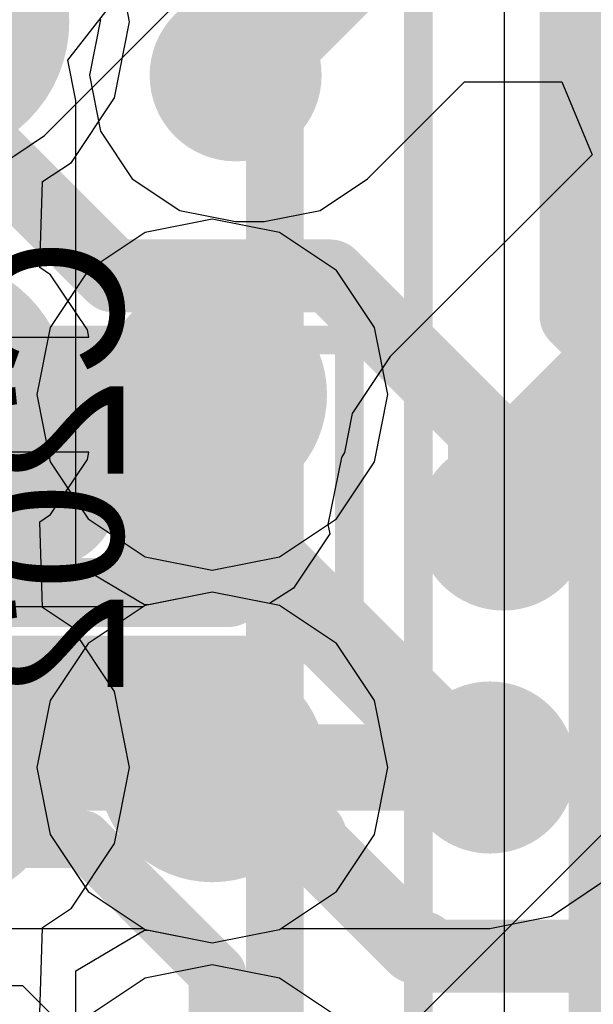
# Model space of a CAD drawing. Header units: millimetres. Extents: x -2 to 68, y -2 to 27.4.
# Tile 492 of 594: x 56.1 to 57.1, y 12.8 to 14.5. Entities that reach past the tile are written whole.
import ezdxf

# ---------------------------------------------------------------- set-up
doc = ezdxf.new("R2010")
doc.units = ezdxf.units.MM
for name, color, linetype in [('BottomLayer', 5, 'Continuous'), ('BottomPaste', 16, 'Continuous'), ('BottomSolder', 6, 'Continuous'), ('DrillGuide', 244, 'Continuous'), ('Mechanical10', 56, 'Continuous'), ('Mechanical13', 56, 'Continuous'), ('Mechanical15', 56, 'Continuous'), ('Mechanical17', 56, 'Continuous'), ('Mechanical6', 56, 'Continuous'), ('MidLayer1', 16, 'Continuous'), ('MidLayer2', 76, 'Continuous'), ('MidLayer3', 90, 'Continuous'), ('MidLayer4', 156, 'Continuous'), ('MidLayer5', 130, 'Continuous'), ('MidLayer6', 216, 'Continuous'), ('MidLayer7', 6, 'Continuous'), ('MidLayer8', 54, 'Continuous'), ('MultiLayer', 9, 'Continuous'), ('TopLayer', 1, 'Continuous'), ('TopSolder', 216, 'Continuous'), ('ViaHoleLayer', 16, 'Continuous')]:
    doc.layers.add(name, color=color, linetype=linetype)

# ---------------------------------------------------------------- blocks, each defined once
blk = doc.blocks.new('MT53D512M32D2DS_053_WT_D_F_________1_168')
at = {"layer": 'Mechanical13', "const_width": 0.0999998}
blk.add_lwpolyline([(-4.99999762, 7.250000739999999), (-4.99999762, -7.250000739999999)], dxfattribs=at)
at = {"layer": 'Mechanical15', "const_width": 0.0499999}
blk.add_lwpolyline([(-5.24999966, 7.50000024), (-5.24999966, -7.50000024)], dxfattribs=at)
at = {"layer": 'TopSolder', "const_width": 0.24159972}
for points in [[(-4.52079868, 2.9250005, 1), (-4.27919896, 2.9250005, 1)], [(-4.52079868, 2.27499926, 1), (-4.27919896, 2.27499926, 1)], [(-4.52079868, 1.62500056, 1), (-4.27919896, 1.62500056, 1)], [(-4.52079868, 0.9749993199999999, 1), (-4.27919896, 0.9749993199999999, 1)]]:
    blk.add_lwpolyline(points, format="xyb", close=True, dxfattribs=at)
blk = doc.blocks.new('CAP_0201_B_208')
at = {"layer": 'BottomLayer', "const_width": 0.08059928}
for points in [[(-0.3896995, 0.08940038, 1), (-0.30910022, 0.08940038, 1)], [(-0.24090122, 0.08940038, 1), (-0.16030194, 0.08940038, 1)], [(0.16030194, 0.08940038, 1), (0.24090122, 0.08940038, 1)], [(0.30910022, 0.08940038, 1), (0.3896995, 0.08940038, 1)], [(-0.3896995, -0.08940038, 1), (-0.30910022, -0.08940038, 1)], [(-0.24090122, -0.08940038, 1), (-0.16030194, -0.08940038, 1)], [(0.16030194, -0.08940038, 1), (0.24090122, -0.08940038, 1)], [(0.30910022, -0.08940038, 1), (0.3896995, -0.08940038, 1)]]:
    blk.add_lwpolyline(points, format="xyb", close=True, dxfattribs=at)
at = {"layer": 'BottomLayer'}
for points in [[(-0.20060158, 0.16999966), (-0.34939986, 0.16999966), (-0.20060158, -0.16999966), (-0.34939986, -0.16999966)], [(0.20060158, -0.16999966), (0.34939986, -0.16999966), (0.20060158, 0.16999966), (0.34939986, 0.16999966)], [(-0.1200023, 0.08940038), (-0.4299991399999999, 0.08940038), (-0.1200023, -0.08940038), (-0.4299991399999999, -0.08940038)], [(0.1200023, -0.08940038), (0.4299991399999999, -0.08940038), (0.1200023, 0.08940038), (0.4299991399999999, 0.08940038)]]:
    blk.add_solid(points, dxfattribs=at)
at = {"layer": 'BottomPaste', "const_width": 0.08059928}
for points in [[(-0.3896995, 0.08940038, 1), (-0.30910022, 0.08940038, 1)], [(-0.24090122, 0.08940038, 1), (-0.16030194, 0.08940038, 1)], [(0.16030194, 0.08940038, 1), (0.24090122, 0.08940038, 1)], [(0.30910022, 0.08940038, 1), (0.3896995, 0.08940038, 1)], [(-0.3896995, -0.08940038, 1), (-0.30910022, -0.08940038, 1)], [(-0.24090122, -0.08940038, 1), (-0.16030194, -0.08940038, 1)], [(0.16030194, -0.08940038, 1), (0.24090122, -0.08940038, 1)], [(0.30910022, -0.08940038, 1), (0.3896995, -0.08940038, 1)]]:
    blk.add_lwpolyline(points, format="xyb", close=True, dxfattribs=at)
at = {"layer": 'BottomPaste'}
for points in [[(-0.20060158, 0.16999966), (-0.34939986, 0.16999966), (-0.20060158, -0.16999966), (-0.34939986, -0.16999966)], [(0.20060158, -0.16999966), (0.34939986, -0.16999966), (0.20060158, 0.16999966), (0.34939986, 0.16999966)], [(-0.1200023, 0.08940038), (-0.4299991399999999, 0.08940038), (-0.1200023, -0.08940038), (-0.4299991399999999, -0.08940038)], [(0.1200023, -0.08940038), (0.4299991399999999, -0.08940038), (0.1200023, 0.08940038), (0.4299991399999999, 0.08940038)]]:
    blk.add_solid(points, dxfattribs=at)
at = {"layer": 'BottomSolder', "const_width": 0.08059928}
for points in [[(-0.3896995, 0.08940038, 1), (-0.30910022, 0.08940038, 1)], [(-0.24090122, 0.08940038, 1), (-0.16030194, 0.08940038, 1)], [(0.16030194, 0.08940038, 1), (0.24090122, 0.08940038, 1)], [(0.30910022, 0.08940038, 1), (0.3896995, 0.08940038, 1)], [(-0.3896995, -0.08940038, 1), (-0.30910022, -0.08940038, 1)], [(-0.24090122, -0.08940038, 1), (-0.16030194, -0.08940038, 1)], [(0.16030194, -0.08940038, 1), (0.24090122, -0.08940038, 1)], [(0.30910022, -0.08940038, 1), (0.3896995, -0.08940038, 1)]]:
    blk.add_lwpolyline(points, format="xyb", close=True, dxfattribs=at)
at = {"layer": 'BottomSolder'}
for points in [[(-0.20060158, 0.16999966), (-0.34939986, 0.16999966), (-0.20060158, -0.16999966), (-0.34939986, -0.16999966)], [(0.20060158, -0.16999966), (0.34939986, -0.16999966), (0.20060158, 0.16999966), (0.34939986, 0.16999966)], [(-0.1200023, 0.08940038), (-0.4299991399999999, 0.08940038), (-0.1200023, -0.08940038), (-0.4299991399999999, -0.08940038)], [(0.1200023, -0.08940038), (0.4299991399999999, -0.08940038), (0.1200023, 0.08940038), (0.4299991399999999, 0.08940038)]]:
    blk.add_solid(points, dxfattribs=at)
at = {"layer": 'Mechanical10', "const_width": 0.11999976}
for points in [[(-0.31999936, 0.16999966), (0.31999936, 0.16999966)], [(-0.31999936, -0.16999966), (-0.31999936, 0.16999966)], [(0.31999936, -0.16999966), (0.31999936, 0.16999966)], [(-0.31999936, -0.16999966), (0.31999936, -0.16999966)]]:
    blk.add_lwpolyline(points, dxfattribs=at)
at = {"layer": 'Mechanical10', "const_width": 0.05999988}
for points in [[(-0.3499993, 0.16999966, 1), (-0.28999942, 0.16999966, 1)], [(-0.3499993, 0.16999966, 1), (-0.28999942, 0.16999966, 1)], [(0.28999942, 0.16999966, 1), (0.3499993, 0.16999966, 1)], [(0.28999942, 0.16999966, 1), (0.3499993, 0.16999966, 1)], [(-0.3499993, -0.16999966, 1), (-0.28999942, -0.16999966, 1)], [(-0.3499993, -0.16999966, 1), (-0.28999942, -0.16999966, 1)], [(0.28999942, -0.16999966, 1), (0.3499993, -0.16999966, 1)], [(0.28999942, -0.16999966, 1), (0.3499993, -0.16999966, 1)]]:
    blk.add_lwpolyline(points, format="xyb", close=True, dxfattribs=at)
at = {"layer": 'Mechanical6', "const_width": 0.0499999}
for points in [[(-0.5299989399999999, -0.26999946), (-0.5299989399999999, 0.26999946)], [(-0.5299989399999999, 0.26999946), (0.5299989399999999, 0.26999946)], [(0.5299989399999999, -0.26999946), (0.5299989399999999, 0.26999946)], [(0, -0.135001), (0, 0.135001)], [(-0.135001, 0), (0.135001, 0)], [(-0.5299989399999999, -0.26999946), (0.5299989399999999, -0.26999946)]]:
    blk.add_lwpolyline(points, dxfattribs=at)
at = {"layer": 'Mechanical6'}
for points, const_width in [([(-0.54249828, 0.26999946, 1), (-0.5174996, 0.26999946, 1)], 0.02499868), ([(-0.54249828, 0.26999946, 1), (-0.5174996, 0.26999946, 1)], 0.02499868), ([(0.5174996, 0.26999946, 1), (0.54249828, 0.26999946, 1)], 0.02499868), ([(0.5174996, 0.26999946, 1), (0.54249828, 0.26999946, 1)], 0.02499868), ([(-0.01249934, 0.135001, 1), (0.01249934, 0.135001, 1)], 0.02499868), ([(0.10130028, 0, 1), (-0.10130028, 0, 1)], 0.0499999), ([(-0.14750034, 0, 1), (-0.12250166, 0, 1)], 0.02499868), ([(-0.11379962, 0, 1), (-0.08880094, 0, 1)], 0.02499868), ([(0.08880094, 0, 1), (0.11379962, 0, 1)], 0.02499868), ([(0.12250166, 0, 1), (0.14750034, 0, 1)], 0.02499868), ([(-0.01249934, -0.135001, 1), (0.01249934, -0.135001, 1)], 0.02499868), ([(-0.54249828, -0.26999946, 1), (-0.5174996, -0.26999946, 1)], 0.02499868), ([(-0.54249828, -0.26999946, 1), (-0.5174996, -0.26999946, 1)], 0.02499868), ([(0.5174996, -0.26999946, 1), (0.54249828, -0.26999946, 1)], 0.02499868), ([(0.5174996, -0.26999946, 1), (0.54249828, -0.26999946, 1)], 0.02499868)]:
    blk.add_lwpolyline(points, format="xyb", close=True, dxfattribs=dict(at, const_width=const_width))

msp = doc.modelspace()

# ---------------------------------------------------------------- linework, layer by layer
at = {"layer": 'BottomLayer'}
for p, q in [((53.39999734, 12.84510512), (56.06010885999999, 12.84510512)), ((56.06010885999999, 12.84510512), (56.14510234, 12.7601091))]:
    msp.add_line(p, q, dxfattribs=at)
for points, const_width in [([(56.43161433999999, 14.43162976), (56.43161433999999, 14.91599252)], 0.127), ([(57.0251717, 14.01278122), (57.0251717, 14.91599252)], 0.127), ([(55.83805698, 14.4623155), (56.21835594, 14.08201654)], 0.127), ([(56.21835594, 14.08201654), (56.59660258, 14.08201654)], 0.127), ([(56.59660258, 14.08201654), (56.86547174, 13.81314738)], 0.127), ([(57.0251717, 14.01278122), (58.13795332, 12.8999996)], 0.127), ([(56.86547174, 13.6816846), (56.86547174, 13.81314738)], 0.127), ([(56.37500536, 13.68803206), (56.37500536, 13.70000054)], 0.1499997), ([(56.37500536, 13.68803206), (56.83802196, 13.22501546)], 0.1499997), ([(56.86547174, 13.6816846), (56.89857047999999, 13.64858586)], 0.127), ([(55.31889622, 13.35591944), (56.31203622, 13.35591944)], 0.127), ([(56.31203622, 13.35591944), (56.56149977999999, 13.10645588)], 0.127), ([(56.83802196, 13.22501546), (56.87499928, 13.22501546)], 0.1499997), ([(56.56149977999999, 13.0951605), (56.56149977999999, 13.10645588)], 0.127), ([(53.39999734, 13.10000174), (56.16568904, 13.10000174)], 0.0999998), ([(56.16568904, 13.10000174), (56.39999895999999, 12.86569182)], 0.0999998), ([(56.56149977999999, 13.0951605), (56.74514431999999, 12.91151596)], 0.127), ([(56.74514431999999, 12.91151596), (56.75643969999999, 12.91151596)], 0.127), ([(56.75643969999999, 12.91151596), (56.7719337, 12.89602196)], 0.127), ([(56.7719337, 12.89602196), (57.55487854, 12.89602196)], 0.127), ([(56.39999895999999, 11.82473378), (56.39999895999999, 12.86569182)], 0.0999998)]:
    msp.add_lwpolyline(points, dxfattribs=dict(at, const_width=const_width))
for points, const_width in [([(56.35661576, 14.43162976, 1), (56.50661291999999, 14.43162976, 1)], 0.1499997), ([(56.39986434, 14.43162976, 1), (56.46336434, 14.43162976, 1)], 0.0635), ([(56.18660594, 14.08201654, 1), (56.25010594, 14.08201654, 1)], 0.0635), ([(56.18660594, 14.08201654, 1), (56.25010594, 14.08201654, 1)], 0.0635), ([(56.56485258, 14.08201654, 1), (56.62835258, 14.08201654, 1)], 0.0635), ([(56.56485258, 14.08201654, 1), (56.62835258, 14.08201654, 1)], 0.0635), ([(56.99342169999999, 14.01278122, 1), (57.05692169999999, 14.01278122, 1)], 0.0635), ([(56.99342169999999, 14.01278122, 1), (57.05692169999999, 14.01278122, 1)], 0.0635), ([(56.83372174, 13.81314738, 1), (56.89722174, 13.81314738, 1)], 0.0635), ([(56.83372174, 13.81314738, 1), (56.89722174, 13.81314738, 1)], 0.0635), ([(56.8235719, 13.64858586, 1), (56.97356906, 13.64858586, 1)], 0.1499997), ([(56.33750479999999, 13.70000054, 1), (56.41250591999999, 13.70000054, 1)], 0.07499858), ([(56.33750479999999, 13.68803206, 1), (56.41250591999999, 13.68803206, 1)], 0.07499858), ([(56.33750479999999, 13.68803206, 1), (56.41250591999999, 13.68803206, 1)], 0.07499858), ([(56.83372174, 13.6816846, 1), (56.89722174, 13.6816846, 1)], 0.0635), ([(56.83372174, 13.6816846, 1), (56.89722174, 13.6816846, 1)], 0.0635), ([(56.86682048, 13.64858586, 1), (56.93032048, 13.64858586, 1)], 0.0635), ([(56.28028622, 13.35591944, 1), (56.34378622, 13.35591944, 1)], 0.0635), ([(56.28028622, 13.35591944, 1), (56.34378622, 13.35591944, 1)], 0.0635), ([(56.8000007, 13.22501546, 1), (56.94999786, 13.22501546, 1)], 0.1499997), ([(56.8005214, 13.22501546, 1), (56.87552251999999, 13.22501546, 1)], 0.07499858), ([(56.8005214, 13.22501546, 1), (56.87552251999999, 13.22501546, 1)], 0.07499858), ([(56.83749872, 13.22501546, 1), (56.91249983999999, 13.22501546, 1)], 0.07499858), ([(56.52974978, 13.10645588, 1), (56.59324978, 13.10645588, 1)], 0.0635), ([(56.52974978, 13.10645588, 1), (56.59324978, 13.10645588, 1)], 0.0635), ([(56.14069036, 13.10000174, 1), (56.19068772, 13.10000174, 1)], 0.0499999), ([(56.14069036, 13.10000174, 1), (56.19068772, 13.10000174, 1)], 0.0499999), ([(56.52974978, 13.0951605, 1), (56.59324978, 13.0951605, 1)], 0.0635), ([(56.52974978, 13.0951605, 1), (56.59324978, 13.0951605, 1)], 0.0635), ([(56.71339432, 12.91151596, 1), (56.77689432, 12.91151596, 1)], 0.0635), ([(56.71339432, 12.91151596, 1), (56.77689432, 12.91151596, 1)], 0.0635), ([(56.72468969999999, 12.91151596, 1), (56.78818969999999, 12.91151596, 1)], 0.0635), ([(56.72468969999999, 12.91151596, 1), (56.78818969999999, 12.91151596, 1)], 0.0635), ([(56.7401837, 12.89602196, 1), (56.80368369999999, 12.89602196, 1)], 0.0635), ([(56.7401837, 12.89602196, 1), (56.80368369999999, 12.89602196, 1)], 0.0635), ([(56.37500027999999, 12.86569182, 1), (56.42499763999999, 12.86569182, 1)], 0.0499999), ([(56.37500027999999, 12.86569182, 1), (56.42499763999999, 12.86569182, 1)], 0.0499999)]:
    msp.add_lwpolyline(points, format="xyb", close=True, dxfattribs=dict(at, const_width=const_width))
at = {"layer": 'DrillGuide'}
for points, const_width in [([(56.40661565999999, 14.43162976, 1), (56.45661302, 14.43162976, 1)], 0.0499999), ([(56.34099983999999, 13.87499638, 1), (56.44099963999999, 13.87499638, 1)], 0.0999998), ([(56.87357179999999, 13.64858586, 1), (56.92356915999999, 13.64858586, 1)], 0.0499999), ([(56.3409973, 13.22499514, 1), (56.4409971, 13.22499514, 1)], 0.0999998), ([(56.8500006, 13.22501546, 1), (56.89999796, 13.22501546, 1)], 0.0499999)]:
    msp.add_lwpolyline(points, format="xyb", close=True, dxfattribs=dict(at, const_width=const_width))
at = {"layer": 'MidLayer1'}
for p, q in [((56.0982622, 14.32673284), (56.36034447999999, 14.58881512)), ((56.00729717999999, 14.26595318), (56.0982622, 14.32673284)), ((56.39099719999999, 13.5308721), (56.27394383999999, 13.50758792)), ((56.50805056, 13.50758792), (56.39099719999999, 13.5308721)), ((56.2706393, 13.50538066), (55.89999996, 13.50538066)), ((56.27394383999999, 13.50758792), (56.2706393, 13.50538066)), ((56.60728581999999, 13.44128376), (56.50805056, 13.50758792)), ((56.67358998, 13.3420485), (56.60728581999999, 13.44128376)), ((56.69687416, 13.22499514), (56.67358998, 13.3420485)), ((56.67358998, 13.10794178), (56.69687416, 13.22499514)), ((56.60728581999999, 13.00870652), (56.67358998, 13.10794178)), ((56.50805056, 12.94240236), (56.60728581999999, 13.00870652)), ((55.89999996, 12.94460962), (56.2706393, 12.94460962)), ((56.2706393, 12.94460962), (56.27394383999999, 12.94240236)), ((56.27394383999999, 12.94240236), (56.39099719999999, 12.91911818)), ((56.39099719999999, 12.91911818), (56.50805056, 12.94240236))]:
    msp.add_line(p, q, dxfattribs=at)
for points, const_width in [([(56.29099994, 13.87499638, 1), (56.49099954, 13.87499638, 1)], 0.1999996), ([(56.35349918, 13.87499638, 1), (56.4285003, 13.87499638, 1)], 0.07499858), ([(56.2909974, 13.22499514, 1), (56.49099699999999, 13.22499514, 1)], 0.1999996), ([(56.35349664, 13.22499514, 1), (56.42849775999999, 13.22499514, 1)], 0.07499858)]:
    msp.add_lwpolyline(points, format="xyb", close=True, dxfattribs=dict(at, const_width=const_width))
at = {"layer": 'MidLayer1', "const_width": 0.1499997}
for points in [[(55.9000025, 13.87499638), (56.39099974, 13.87499638)], [(55.89999996, 13.22499514), (56.39099719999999, 13.22499514)]]:
    msp.add_lwpolyline(points, dxfattribs=at)
at = {"layer": 'MidLayer2'}
for p, q in [((56.39099719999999, 13.5308721), (56.27394383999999, 13.50758792)), ((56.50805056, 13.50758792), (56.39099719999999, 13.5308721)), ((56.27394383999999, 13.50758792), (56.17470857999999, 13.44128376)), ((56.60728581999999, 13.44128376), (56.50805056, 13.50758792)), ((56.17470857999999, 13.44128376), (56.10840441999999, 13.3420485)), ((56.67358998, 13.3420485), (56.60728581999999, 13.44128376)), ((56.10840441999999, 13.3420485), (56.08512023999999, 13.22499514)), ((56.69687416, 13.22499514), (56.67358998, 13.3420485)), ((56.08512023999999, 13.22499514), (56.10840441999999, 13.10794178)), ((56.67358998, 13.10794178), (56.69687416, 13.22499514)), ((56.10840441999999, 13.10794178), (56.17470857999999, 13.00870652)), ((56.60728581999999, 13.00870652), (56.67358998, 13.10794178)), ((56.17470857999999, 13.00870652), (56.27394383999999, 12.94240236)), ((56.50805056, 12.94240236), (56.60728581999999, 13.00870652)), ((56.27394383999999, 12.94240236), (56.39099719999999, 12.91911818)), ((56.39099719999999, 12.91911818), (56.50805056, 12.94240236))]:
    msp.add_line(p, q, dxfattribs=at)
at = {"layer": 'MidLayer2', "const_width": 0.1999996}
for points in [[(56.29099994, 13.87499638, 1), (56.49099954, 13.87499638, 1)], [(56.2909974, 13.22499514, 1), (56.49099699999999, 13.22499514, 1)]]:
    msp.add_lwpolyline(points, format="xyb", close=True, dxfattribs=at)
at = {"layer": 'MidLayer3'}
for p, q in [((56.89990906, 16.0716468), (56.89990906, 9.96453684)), ((56.39099719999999, 13.5308721), (56.27394383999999, 13.50758792)), ((56.50805056, 13.50758792), (56.39099719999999, 13.5308721)), ((56.27394383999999, 13.50758792), (56.17470857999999, 13.44128376)), ((56.60728581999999, 13.44128376), (56.50805056, 13.50758792)), ((56.17470857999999, 13.44128376), (56.10840441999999, 13.3420485)), ((56.67358998, 13.3420485), (56.60728581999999, 13.44128376)), ((56.10840441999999, 13.3420485), (56.08512023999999, 13.22499514)), ((56.69687416, 13.22499514), (56.67358998, 13.3420485)), ((56.08512023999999, 13.22499514), (56.10840441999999, 13.10794178)), ((56.67358998, 13.10794178), (56.69687416, 13.22499514)), ((56.10840441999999, 13.10794178), (56.17470857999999, 13.00870652)), ((56.60728581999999, 13.00870652), (56.67358998, 13.10794178)), ((56.17470857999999, 13.00870652), (56.27394383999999, 12.94240236)), ((56.50805056, 12.94240236), (56.60728581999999, 13.00870652)), ((56.27394383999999, 12.94240236), (56.39099719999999, 12.91911818)), ((56.39099719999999, 12.91911818), (56.50805056, 12.94240236))]:
    msp.add_line(p, q, dxfattribs=at)
at = {"layer": 'MidLayer3', "const_width": 0.0999998}
msp.add_lwpolyline([(57.06226839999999, 9.897285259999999), (57.06226839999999, 16.0716468)], dxfattribs=at)
at = {"layer": 'MidLayer3', "const_width": 0.1999996}
for points in [[(56.29099994, 13.87499638, 1), (56.49099954, 13.87499638, 1)], [(56.2909974, 13.22499514, 1), (56.49099699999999, 13.22499514, 1)]]:
    msp.add_lwpolyline(points, format="xyb", close=True, dxfattribs=at)
at = {"layer": 'MidLayer4'}
for p, q in [((56.19612077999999, 14.52917084), (56.17671772, 14.43162976)), ((56.17671772, 14.43162976), (56.19612077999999, 14.33408614)), ((56.66185263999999, 14.25139136), (56.8305823, 14.42011848)), ((56.8305823, 14.42011848), (57.00052354, 14.42011848)), ((57.00052354, 14.42011848), (57.05312694, 14.29311848)), ((56.19612077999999, 14.33408614), (56.25137594, 14.25139136)), ((57.05312694, 14.29311848), (56.70141313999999, 13.94140468)), ((56.25137594, 14.25139136), (56.33407072, 14.1961362)), ((56.5791604, 14.1961362), (56.66185263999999, 14.25139136)), ((56.33407072, 14.1961362), (56.43161433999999, 14.17673314)), ((56.48161424, 14.17673314), (56.5791604, 14.1961362)), ((56.43161433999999, 14.17673314), (56.48161424, 14.17673314)), ((56.70141313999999, 13.94140468), (56.63510897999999, 13.84216942)), ((56.63510897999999, 13.84216942), (56.6215403, 13.77396534)), ((56.6159777, 13.76563922), (56.59269098, 13.64858586)), ((56.6215403, 13.77396534), (56.6159777, 13.76563922)), ((56.59269098, 13.64858586), (56.59591169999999, 13.63239336)), ((56.59591169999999, 13.63239336), (56.53283842, 13.53767676)), ((56.39099719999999, 13.5308721), (56.27394383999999, 13.50758792)), ((56.49056012, 13.51106772), (56.39099719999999, 13.5308721)), ((56.53283842, 13.53767676), (56.49056012, 13.51106772)), ((56.27394383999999, 13.50758792), (56.17470857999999, 13.44128376)), ((56.17470857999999, 13.44128376), (56.10840441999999, 13.3420485)), ((56.10840441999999, 13.3420485), (56.08512023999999, 13.22499514)), ((56.08512023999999, 13.22499514), (56.10840441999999, 13.10794178)), ((56.10840441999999, 13.10794178), (56.17470857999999, 13.00870652)), ((56.98228888, 12.9659634), (57.07325136, 13.02674306)), ((56.17470857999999, 13.00870652), (56.27394383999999, 12.94240236)), ((56.87498912, 12.94461978), (56.98228888, 12.9659634)), ((56.27394383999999, 12.94240236), (56.39099719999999, 12.91911818)), ((56.39099719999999, 12.91911818), (56.50805056, 12.94240236)), ((56.50805056, 12.94240236), (56.51137033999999, 12.94461978)), ((56.51137033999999, 12.94461978), (56.87498912, 12.94461978))]:
    msp.add_line(p, q, dxfattribs=at)
for points, const_width in [([(56.48161424, 14.43162976), (56.72499958, 14.6750151)], 0.0999998), ([(56.43161433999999, 14.43162976), (56.48161424, 14.43162976)], 0.0999998), ([(56.91770175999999, 13.72511606), (57.35017232, 14.15758662)], 0.1999996), ([(56.1781325, 13.70228146), (56.35084741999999, 13.87499638)], 0.1499997), ([(56.35084741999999, 13.87499638), (56.39099974, 13.87499638)], 0.1499997), ([(56.91770175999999, 13.66771714), (56.91770175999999, 13.72511606)], 0.1999996), ([(55.89030986, 13.70228146), (56.1781325, 13.70228146)], 0.1499997), ([(56.89857047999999, 13.64858586), (56.91770175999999, 13.66771714)], 0.1999996), ([(56.39099719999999, 13.22499514), (56.39100736, 13.2250053)], 0.1499997), ([(56.39100736, 13.2250053), (56.87498912, 13.2250053)], 0.1499997), ([(56.87498912, 13.2250053), (56.87499928, 13.22501546)], 0.1499997)]:
    msp.add_lwpolyline(points, dxfattribs=dict(at, const_width=const_width))
for points, const_width in [([(56.35661576, 14.43162976, 1), (56.50661291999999, 14.43162976, 1)], 0.1499997), ([(56.40661565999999, 14.43162976, 1), (56.45661302, 14.43162976, 1)], 0.0499999), ([(56.45661556, 14.43162976, 1), (56.50661291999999, 14.43162976, 1)], 0.0499999), ([(56.45661556, 14.43162976, 1), (56.50661291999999, 14.43162976, 1)], 0.0499999), ([(56.29099994, 13.87499638, 1), (56.49099954, 13.87499638, 1)], 0.1999996), ([(56.31334686, 13.87499638, 1), (56.38834798, 13.87499638, 1)], 0.07499858), ([(56.31334686, 13.87499638, 1), (56.38834798, 13.87499638, 1)], 0.07499858), ([(56.35349918, 13.87499638, 1), (56.4285003, 13.87499638, 1)], 0.07499858), ([(56.86770186, 13.72511606, 1), (56.96770166, 13.72511606, 1)], 0.0999998), ([(56.86770186, 13.72511606, 1), (56.96770166, 13.72511606, 1)], 0.0999998), ([(56.8235719, 13.64858586, 1), (56.97356906, 13.64858586, 1)], 0.1499997), ([(56.14063193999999, 13.70228146, 1), (56.21563305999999, 13.70228146, 1)], 0.07499858), ([(56.14063193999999, 13.70228146, 1), (56.21563305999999, 13.70228146, 1)], 0.07499858), ([(56.86770186, 13.66771714, 1), (56.96770166, 13.66771714, 1)], 0.0999998), ([(56.86770186, 13.66771714, 1), (56.96770166, 13.66771714, 1)], 0.0999998), ([(56.84857057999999, 13.64858586, 1), (56.94857038, 13.64858586, 1)], 0.0999998), ([(56.2909974, 13.22499514, 1), (56.49099699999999, 13.22499514, 1)], 0.1999996), ([(56.8000007, 13.22501546, 1), (56.94999786, 13.22501546, 1)], 0.1499997), ([(56.35349664, 13.22499514, 1), (56.42849775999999, 13.22499514, 1)], 0.07499858), ([(56.3535068, 13.2250053, 1), (56.42850792, 13.2250053, 1)], 0.07499858), ([(56.3535068, 13.2250053, 1), (56.42850792, 13.2250053, 1)], 0.07499858), ([(56.83748856, 13.2250053, 1), (56.91248968, 13.2250053, 1)], 0.07499858), ([(56.83748856, 13.2250053, 1), (56.91248968, 13.2250053, 1)], 0.07499858), ([(56.83749872, 13.22501546, 1), (56.91249983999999, 13.22501546, 1)], 0.07499858)]:
    msp.add_lwpolyline(points, format="xyb", close=True, dxfattribs=dict(at, const_width=const_width))
at = {"layer": 'MidLayer5'}
for p, q in [((56.39099719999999, 13.5308721), (56.27394383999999, 13.50758792)), ((56.50805056, 13.50758792), (56.39099719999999, 13.5308721)), ((56.27394383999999, 13.50758792), (56.17470857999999, 13.44128376)), ((56.60728581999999, 13.44128376), (56.50805056, 13.50758792)), ((56.17470857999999, 13.44128376), (56.10840441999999, 13.3420485)), ((56.67358998, 13.3420485), (56.60728581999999, 13.44128376)), ((56.10840441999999, 13.3420485), (56.08512023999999, 13.22499514)), ((56.69687416, 13.22499514), (56.67358998, 13.3420485)), ((56.08512023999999, 13.22499514), (56.10840441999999, 13.10794178)), ((56.67358998, 13.10794178), (56.69687416, 13.22499514)), ((56.10840441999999, 13.10794178), (56.17470857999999, 13.00870652)), ((56.60728581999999, 13.00870652), (56.67358998, 13.10794178)), ((56.17470857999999, 13.00870652), (56.27394383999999, 12.94240236)), ((56.50805056, 12.94240236), (56.60728581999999, 13.00870652)), ((56.27394383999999, 12.94240236), (56.39099719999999, 12.91911818)), ((56.39099719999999, 12.91911818), (56.50805056, 12.94240236))]:
    msp.add_line(p, q, dxfattribs=at)
at = {"layer": 'MidLayer5', "const_width": 0.1999996}
for points in [[(56.29099994, 13.87499638, 1), (56.49099954, 13.87499638, 1)], [(56.2909974, 13.22499514, 1), (56.49099699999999, 13.22499514, 1)]]:
    msp.add_lwpolyline(points, format="xyb", close=True, dxfattribs=at)
at = {"layer": 'MidLayer6'}
for p, q in [((56.13904952, 14.4583277), (56.21603438, 14.55606436)), ((56.15306778, 14.3878681), (56.13904952, 14.4583277)), ((56.15306524, 14.3878554), (56.15306778, 14.3878681)), ((56.15306524, 13.5795639), (56.15306524, 14.3878554)), ((56.27263574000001, 13.5083677), (56.15306524, 13.5795639)), ((56.39099719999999, 13.5308721), (56.28006523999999, 13.50880458)), ((56.50805056, 13.50758792), (56.39099719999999, 13.5308721)), ((56.28006523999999, 13.50880458), (56.27263574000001, 13.5083677)), ((56.60728581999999, 13.44128376), (56.50805056, 13.50758792)), ((56.67358998, 13.3420485), (56.60728581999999, 13.44128376)), ((56.69687416, 13.22499514), (56.67358998, 13.3420485)), ((56.67358998, 13.10794178), (56.69687416, 13.22499514)), ((56.60728581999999, 13.00870652), (56.67358998, 13.10794178)), ((56.50805056, 12.94240236), (56.60728581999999, 13.00870652)), ((56.39099719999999, 12.91911818), (56.50805056, 12.94240236)), ((56.15306524, 12.87042638), (56.27263574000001, 12.94162258)), ((56.27263574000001, 12.94162258), (56.28006523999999, 12.9411857)), ((56.28006523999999, 12.9411857), (56.39099719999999, 12.91911818)), ((56.15306524, 12.49012996), (56.15306524, 12.87042638))]:
    msp.add_line(p, q, dxfattribs=at)
at = {"layer": 'MidLayer6', "const_width": 0.1999996}
for points in [[(56.29099994, 13.87499638, 1), (56.49099954, 13.87499638, 1)], [(56.2909974, 13.22499514, 1), (56.49099699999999, 13.22499514, 1)]]:
    msp.add_lwpolyline(points, format="xyb", close=True, dxfattribs=at)
at = {"layer": 'MidLayer7'}
for p, q in [((56.39099974, 14.18087334), (56.27394638, 14.15758916)), ((56.5080531, 14.15758916), (56.39099974, 14.18087334)), ((56.27394638, 14.15758916), (56.17471112, 14.091285)), ((56.60728836, 14.091285), (56.5080531, 14.15758916)), ((56.17471112, 14.091285), (56.10840696, 13.99204974)), ((56.67359252, 13.99204974), (56.60728836, 14.091285)), ((56.10840696, 13.99204974), (56.08512278, 13.87499638)), ((56.6968767, 13.87499638), (56.67359252, 13.99204974)), ((56.08512278, 13.87499638), (56.10840696, 13.75794302)), ((56.67359252, 13.75794302), (56.6968767, 13.87499638)), ((56.10840696, 13.75794302), (56.17471112, 13.65870776)), ((56.60728836, 13.65870776), (56.67359252, 13.75794302)), ((56.17471112, 13.65870776), (56.27394638, 13.5924036)), ((56.5080531, 13.5924036), (56.60728836, 13.65870776)), ((56.27394638, 13.5924036), (56.39099974, 13.56911942)), ((56.39099974, 13.56911942), (56.5080531, 13.5924036)), ((56.39099974, 12.8808734), (56.27394638, 12.85758922)), ((56.5080531, 12.85758922), (56.39099974, 12.8808734)), ((56.27394638, 12.85758922), (56.17471112, 12.79128506)), ((56.60728836, 12.79128506), (56.5080531, 12.85758922))]:
    msp.add_line(p, q, dxfattribs=at)
at = {"layer": 'MidLayer7', "const_width": 0.1999996}
for points in [[(56.29099994, 13.87499638, 1), (56.49099954, 13.87499638, 1)], [(56.2909974, 13.22499514, 1), (56.49099699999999, 13.22499514, 1)]]:
    msp.add_lwpolyline(points, format="xyb", close=True, dxfattribs=at)
at = {"layer": 'MidLayer8'}
for p, q in [((56.39099974, 14.18087334), (56.27394638, 14.15758916)), ((56.5080531, 14.15758916), (56.39099974, 14.18087334)), ((56.27394638, 14.15758916), (56.17471112, 14.091285)), ((56.60728836, 14.091285), (56.5080531, 14.15758916)), ((56.17471112, 14.091285), (56.10840696, 13.99204974)), ((56.67359252, 13.99204974), (56.60728836, 14.091285)), ((56.10840696, 13.99204974), (56.08512278, 13.87499638)), ((56.6968767, 13.87499638), (56.67359252, 13.99204974)), ((56.08512278, 13.87499638), (56.10840696, 13.75794302)), ((56.67359252, 13.75794302), (56.6968767, 13.87499638)), ((56.10840696, 13.75794302), (56.17471112, 13.65870776)), ((56.60728836, 13.65870776), (56.67359252, 13.75794302)), ((56.17471112, 13.65870776), (56.27394638, 13.5924036)), ((56.5080531, 13.5924036), (56.60728836, 13.65870776)), ((56.27394638, 13.5924036), (56.39099974, 13.56911942)), ((56.39099974, 13.56911942), (56.5080531, 13.5924036)), ((57.2499998, 13.28838592), (56.73639147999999, 12.7747776)), ((56.39099974, 12.8808734), (56.27394638, 12.85758922)), ((56.5080531, 12.85758922), (56.39099974, 12.8808734)), ((56.27394638, 12.85758922), (56.17471112, 12.79128506)), ((56.60728836, 12.79128506), (56.5080531, 12.85758922))]:
    msp.add_line(p, q, dxfattribs=at)
at = {"layer": 'MidLayer8', "const_width": 0.1999996}
for points in [[(56.29099994, 13.87499638, 1), (56.49099954, 13.87499638, 1)], [(56.2909974, 13.22499514, 1), (56.49099699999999, 13.22499514, 1)]]:
    msp.add_lwpolyline(points, format="xyb", close=True, dxfattribs=at)
at = {"layer": 'MultiLayer'}
for points, const_width in [([(56.35661576, 14.43162976, 1), (56.50661291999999, 14.43162976, 1)], 0.1499997), ([(56.29099994, 13.87499638, 1), (56.49099954, 13.87499638, 1)], 0.1999996), ([(56.8235719, 13.64858586, 1), (56.97356906, 13.64858586, 1)], 0.1499997), ([(56.2909974, 13.22499514, 1), (56.49099699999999, 13.22499514, 1)], 0.1999996), ([(56.8000007, 13.22501546, 1), (56.94999786, 13.22501546, 1)], 0.1499997)]:
    msp.add_lwpolyline(points, format="xyb", close=True, dxfattribs=dict(at, const_width=const_width))
at = {"layer": 'TopLayer'}
for p, q in [((56.24665916, 14.52499762), (56.2202711, 14.65765928)), ((56.2202711, 14.39233596), (56.24665916, 14.52499762)), ((56.1451252, 14.27987238), (56.2202711, 14.39233596)), ((56.094884, 14.2463012), (56.1451252, 14.27987238)), ((56.09037042, 14.09657328), (56.094884, 14.2463012)), ((56.10907751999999, 14.08407394), (56.09037042, 14.09657328)), ((56.17317442, 13.9881483), (56.10907751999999, 14.08407394)), ((55.89999996, 13.97499618), (56.17579061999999, 13.97499618)), ((56.17579061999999, 13.97499618), (56.17317442, 13.9881483)), ((56.17579061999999, 13.77499658), (55.89999996, 13.77499658)), ((56.17317442, 13.76184446), (56.17579061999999, 13.77499658)), ((56.10907751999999, 13.66591882), (56.17317442, 13.76184446)), ((56.0903755, 13.65342202), (56.10907751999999, 13.66591882)), ((56.09488654, 13.50369156), (56.0903755, 13.65342202)), ((56.1451252, 13.47012292), (56.09488654, 13.50369156)), ((56.2202711, 13.35765934), (56.1451252, 13.47012292)), ((56.24665916, 13.22499768), (56.2202711, 13.35765934)), ((56.2202711, 13.09233602), (56.24665916, 13.22499768)), ((56.1451252, 12.97987244), (56.2202711, 13.09233602)), ((56.094884, 12.94630126), (56.1451252, 12.97987244)), ((56.09037042, 12.79657334), (56.094884, 12.94630126))]:
    msp.add_line(p, q, dxfattribs=at)
at = {"layer": 'ViaHoleLayer'}
for points, const_width in [([(56.40661565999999, 14.43162976, 1), (56.45661302, 14.43162976, 1)], 0.0499999), ([(56.34099983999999, 13.87499638, 1), (56.44099963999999, 13.87499638, 1)], 0.0999998), ([(56.87357179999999, 13.64858586, 1), (56.92356915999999, 13.64858586, 1)], 0.0499999), ([(56.3409973, 13.22499514, 1), (56.4409971, 13.22499514, 1)], 0.0999998), ([(56.8500006, 13.22501546, 1), (56.89999796, 13.22501546, 1)], 0.0499999)]:
    msp.add_lwpolyline(points, format="xyb", close=True, dxfattribs=dict(at, const_width=const_width))

# ---------------------------------------------------------------- block references
at = {"rotation": 180}
msp.add_blockref('MT53D512M32D2DS_053_WT_D_F_________1_168', (51.50000113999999, 15.49999694), dxfattribs=at)
msp.add_blockref('CAP_0201_B_208', (56.10000464, 13.70000054))

# ---------------------------------------------------------------- texts
at = {"layer": 'Mechanical17', "text_generation_flag": 2}
msp.add_text('C202', height=0.2499995, rotation=90, dxfattribs=at).set_placement((56.2356, 14.1478))

doc.saveas('drawing.dxf')
